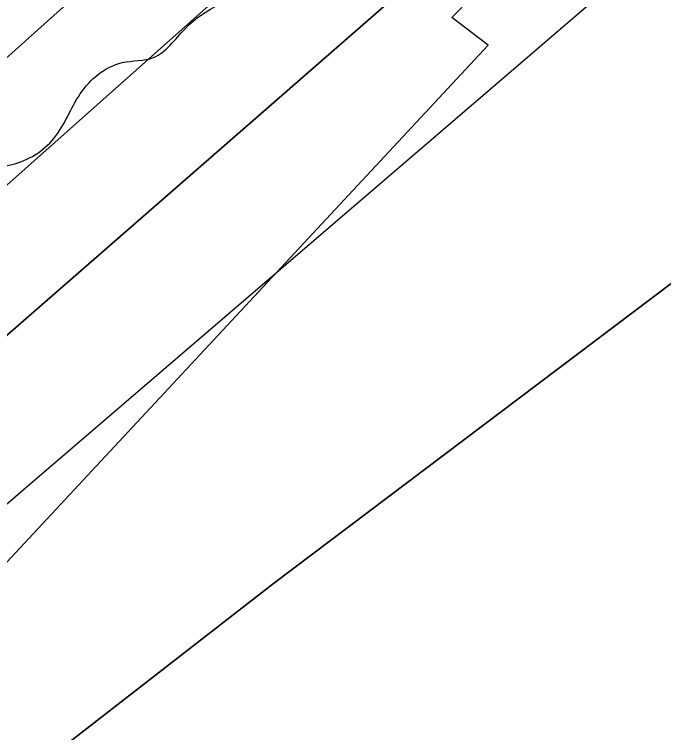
# Model space of a CAD drawing. Extents: x 3329297 to 3367176, y 649250 to 674653.
# Drawn here: x 3341203 to 3341299.2, y 660586.6 to 660693 of the extents above; entities that cross this region are included whole.
import ezdxf

# ---------------------------------------------------------------- set-up
doc = ezdxf.new("R2010")
doc.units = 0
for name, color, linetype in [('V-RIVR-EDGE', 7, 'Continuous'), ('V-RRAP-RVMT', 7, 'Continuous'), ('V-TOPO-DPTH', 7, 'Continuous'), ('V-TOPO-MINR', 7, 'Continuous'), ('V-TOPO-WATR', 7, 'Continuous')]:
    doc.layers.add(name, color=color, linetype=linetype)

msp = doc.modelspace()

# ---------------------------------------------------------------- linework, layer by layer
at = {"layer": 'V-RIVR-EDGE'}
msp.add_spline([(3340543.4914477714, 660085.6001921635), (3340562.914081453, 660098.7374668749), (3340575.7249264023, 660104.1350310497), (3340585.045565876, 660109.5412254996), (3340589.7030088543, 660111.0809208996), (3340590.8616160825, 660109.1390410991), (3340597.8055880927, 660094.3853574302), (3340601.294834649, 660093.9889265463), (3340606.3391193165, 660095.1398624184), (3340606.7317145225, 660097.0779065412), (3340606.3535031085, 660100.9568715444), (3340599.7887014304, 660112.2193908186), (3340596.700680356, 660118.0440713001), (3340597.483952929, 660121.1445583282), (3340599.8184279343, 660124.2412096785), (3340602.9246684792, 660125.7847407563), (3340609.527826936, 660130.0342458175), (3340610.698900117, 660133.1337739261), (3340611.101084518, 660138.9498241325), (3340614.2102018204, 660141.6567570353), (3340620.4198061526, 660143.5804173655), (3340627.023923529, 660148.2177230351), (3340632.8524396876, 660152.8569465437), (3340639.8462755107, 660158.2688945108), (3340647.223117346, 660161.740880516), (3340655.761443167, 660164.4343885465), (3340667.017250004, 660168.2845859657), (3340677.109655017, 660172.137660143), (3340684.4845790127, 660174.8340449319), (3340692.645652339, 660181.7943185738), (3340699.2516875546, 660187.2072254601), (3340702.746687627, 660189.1375982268), (3340709.348887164, 660192.9993026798), (3340717.504206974, 660197.6327726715), (3340731.876802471, 660207.2923078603), (3340748.18744209, 660216.5592478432), (3340768.3808823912, 660227.7556016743), (3340779.2508064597, 660232.3823592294), (3340792.457123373, 660240.8813693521), (3340805.6691938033, 660251.7071831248), (3340823.923631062, 660262.9083315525), (3340832.0741562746, 660265.6027985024), (3340837.9036313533, 660270.6298226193), (3340847.2357778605, 660280.6896243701), (3340854.2305726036, 660286.4893729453), (3340861.210983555, 660286.4721123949), (3340868.9756259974, 660289.9431394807), (3340876.746980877, 660296.1287708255), (3340884.9099720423, 660303.8646456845), (3340891.518884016, 660310.4409543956), (3340896.967270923, 660318.183541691), (3340903.5771418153, 660325.1476510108), (3340904.3652089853, 660330.1871410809), (3340904.763557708, 660334.4519888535), (3340908.648276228, 660337.1570039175), (3340912.5320358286, 660339.4742183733), (3340913.7059857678, 660343.7371483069), (3340916.828527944, 660351.8732897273), (3340921.888155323, 660359.2290353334), (3340933.1679351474, 660372.774247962), (3340942.5000816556, 660382.8340497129), (3340944.454427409, 660389.0340648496), (3340947.5645036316, 660392.1287983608), (3340951.448263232, 660394.4460128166), (3340956.112418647, 660398.7003124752), (3340965.446482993, 660409.5357154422), (3340972.0544360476, 660415.7242235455), (3340980.211673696, 660421.1332947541), (3340987.990699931, 660430.4213309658), (3340991.8907611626, 660439.3311557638), (3340994.621667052, 660445.9170536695), (3341001.24112714, 660456.7591690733), (3341008.2359218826, 660462.5589176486), (3341019.498441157, 660469.1237193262), (3341022.613311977, 660474.1574558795), (3341027.2765084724, 660478.0239549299), (3341033.1040657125, 660482.2753778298), (3341044.373297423, 660491.5547837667), (3341056.806889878, 660501.2191135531), (3341062.2485643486, 660506.2470965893), (3341064.202910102, 660512.447111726), (3341069.258701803, 660518.2516548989), (3341074.6974995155, 660522.11623611), (3341079.7465787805, 660525.206175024), (3341087.9105288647, 660533.329850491), (3341094.5203997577, 660540.2939598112), (3341099.9764580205, 660551.1389519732), (3341101.9336805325, 660558.5023689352), (3341101.9480643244, 660564.3193780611), (3341101.952858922, 660566.2583811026), (3341105.8347006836, 660567.7999943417), (3341107.3935744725, 660570.8985635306), (3341108.1902719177, 660579.4282590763), (3341109.3584683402, 660581.3643853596), (3341111.6881487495, 660582.5220336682), (3341116.3455917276, 660584.0617290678), (3341119.065949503, 660586.381820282), (3341131.896931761, 660599.9231972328), (3341130.739283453, 660602.2528776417), (3341129.581635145, 660604.5825580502), (3341130.368743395, 660609.2342475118), (3341131.1500981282, 660611.5591333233), (3341134.259215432, 660614.2660662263), (3341139.7008899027, 660619.2940492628), (3341147.4684091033, 660623.9284781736), (3341155.2455175, 660632.440913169), (3341160.3061037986, 660640.1844593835), (3341161.8716900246, 660645.9976328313), (3341164.5891710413, 660647.1543222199), (3341171.9602593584, 660648.2995045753), (3341176.6263326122, 660653.3294054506), (3341185.565883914, 660661.4511630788), (3341197.2209983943, 660669.9540088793), (3341202.6521247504, 660670.7161852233), (3341208.8665236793, 660674.5788485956), (3341212.760831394, 660681.1618697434), (3341218.9771481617, 660685.8001343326), (3341223.6326733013, 660686.5642285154), (3341228.2968287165, 660690.8185281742), (3341239.5574301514, 660696.6077286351), (3341242.2729933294, 660696.9888168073), (3341247.6974072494, 660695.0363888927), (3341251.9651317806, 660695.8014419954), (3341254.6893252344, 660699.6727356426), (3341257.8080317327, 660706.2576746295), (3341265.1944627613, 660713.6076667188), (3341272.184462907, 660717.4684122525), (3341278.781867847, 660719.3911136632), (3341285.772826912, 660723.6396598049), (3341288.108260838, 660727.1241117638), (3341288.8924923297, 660730.6123994), (3341291.613809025, 660733.3202912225), (3341297.446160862, 660739.5107171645), (3341303.6653543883, 660745.3123835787), (3341316.4819528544, 660753.0367514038), (3341337.853178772, 660770.047237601), (3341347.558742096, 660774.2890713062), (3341351.8187952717, 660771.951719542), (3341356.473361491, 660772.3280131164), (3341359.1965960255, 660775.811506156), (3341357.6645719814, 660783.5713540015), (3341359.220569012, 660785.5065213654), (3341364.271566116, 660789.372061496), (3341367.762730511, 660789.7512318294), (3341372.796467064, 660786.6363610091), (3341377.4443208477, 660784.2980503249), (3341380.160842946, 660785.0669391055), (3341385.2080043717, 660787.3812768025), (3341385.989359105, 660789.7061626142), (3341386.782220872, 660796.6846557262), (3341388.726977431, 660799.0066647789), (3341390.6707750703, 660800.9408732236), (3341401.9342532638, 660807.89347551), (3341425.6217347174, 660820.6324014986), (3341448.153485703, 660836.476609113), (3341459.422717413, 660845.7560150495), (3341473.402717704, 660853.4775061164), (3341492.824392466, 660866.2269802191), (3341509.523791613, 660875.8807618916), (3341528.938753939, 660885.915631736), (3341568.151684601, 660904.045409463), (3341576.690010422, 660906.7389174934), (3341582.5185265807, 660911.3781410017), (3341589.123602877, 660916.4032472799), (3341596.893039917, 660921.8132774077), (3341605.0474008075, 660926.0589467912), (3341608.92732473, 660926.8249588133), (3341613.1921725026, 660926.4266100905), (3341626.0001406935, 660930.66077244), (3341639.199745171, 660936.445178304), (3341658.2278658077, 660946.8688076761), (3341680.752904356, 660959.9984110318), (3341702.888224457, 660972.3533720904), (3341720.74910759, 660981.2286757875), (3341737.4389175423, 660987.0044513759), (3341750.2583927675, 660995.8922210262), (3341758.0374190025, 661005.180257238), (3341780.965600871, 661024.5137114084), (3341791.861415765, 661039.6110853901), (3341805.0811575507, 661053.53930403), (3341819.4767671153, 661072.5060538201), (3341836.1982214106, 661091.0792494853), (3341848.268945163, 661110.8273540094), (3341856.8322028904, 661123.6036778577), (3341870.057698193, 661139.8587001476), (3341888.3274781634, 661157.26465831), (3341900.0008121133, 661173.1357156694), (3341908.955706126, 661187.4622830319), (3341921.8087435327, 661209.9230739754), (3341929.992830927, 661226.1905622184), (3341939.3412790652, 661242.8429743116), (3341942.0606779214, 661244.7752649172), (3341943.2221619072, 661243.996786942), (3341944.7532270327, 661235.8491384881), (3341949.4068343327, 661235.8376314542), (3341954.453036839, 661237.7641685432), (3341956.0138284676, 661241.6383389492), (3341951.365974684, 661243.9766496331), (3341950.598044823, 661247.0809723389), (3341950.996393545, 661251.345820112), (3341952.956492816, 661259.8726388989), (3341955.7017824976, 661272.2755459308), (3341958.461455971, 661290.4954620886), (3341960.819903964, 661303.2871286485), (3341965.1288620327, 661320.7276079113), (3341976.056321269, 661348.6224019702), (3341983.4868625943, 661373.811222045), (3341990.917403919, 661399.0000421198), (3341994.849109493, 661420.7072869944), (3341995.6573139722, 661433.890589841), (3341998.3795895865, 661436.9862822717), (3342001.0922760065, 661436.2039686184), (3342003.8126337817, 661438.5240598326), (3342004.2138592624, 661443.9523094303), (3342004.2435857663, 661455.9741282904), (3342002.7058082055, 661461.4071724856), (3342004.265640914, 661464.8935422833), (3342009.323350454, 661471.4736866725), (3342020.6012124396, 661484.2432980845), (3342033.8305434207, 661502.049522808), (3342040.824379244, 661507.4614707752), (3342045.880170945, 661513.2660139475), (3342046.2785196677, 661517.5308617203), (3342044.356777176, 661524.5160672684), (3342045.910856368, 661525.6756334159), (3342047.074258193, 661525.6727566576), (3342052.109912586, 661523.3334870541), (3342053.276191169, 661524.4940121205), (3342063.0066863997, 661538.8186616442), (3342071.181184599, 661551.2081438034), (3342074.6876917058, 661557.7921238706), (3342082.474389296, 661570.1825649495), (3342088.6955006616, 661576.7598325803), (3342099.5826852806, 661588.3670010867), (3342104.251635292, 661594.5603037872), (3342110.4909661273, 661608.5057829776), (3342119.844208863, 661627.0971981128), (3342128.4026719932, 661637.934518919), (3342135.407055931, 661647.6122735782), (3342140.076005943, 661653.8055762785), (3342142.021721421, 661656.5153859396), (3342148.257216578, 661668.9096626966), (3342155.6446065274, 661676.6474553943), (3342159.1559082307, 661685.1704385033), (3342161.490383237, 661688.2670898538), (3342166.538503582, 661690.9692281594), (3342169.669676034, 661702.5955750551), (3342177.460209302, 661716.5372185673), (3342191.469936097, 661736.2805284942), (3342210.1438183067, 661760.2781380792), (3342224.1516272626, 661779.2458467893), (3342232.3280433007, 661792.4109301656), (3342242.058538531, 661806.7355796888), (3342247.5088432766, 661815.2537682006), (3342252.9773674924, 661831.1401682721), (3342263.108129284, 661850.5052667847), (3342268.945275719, 661858.6346957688), (3342277.124568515, 661872.9631809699), (3342284.1519665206, 661891.9481502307), (3342293.1116551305, 661908.2137206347), (3342302.4572265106, 661923.7027309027), (3342310.251595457, 661939.1955768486), (3342314.9272579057, 661948.1034838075), (3342327.38098767, 661965.9116263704), (3342325.8480047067, 661973.2836736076), (3342327.4097552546, 661977.5456446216), (3342330.909549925, 661981.4150204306), (3342336.351224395, 661986.4430034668), (3342339.4708898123, 661993.415743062), (3342342.5991855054, 662003.8786881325), (3342345.322420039, 662007.3621811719), (3342350.3782117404, 662013.1667243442), (3342354.659361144, 662019.3609859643), (3342356.613706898, 662025.561001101), (3342357.4104043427, 662034.0906966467), (3342360.525275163, 662039.1244331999), (3342366.7473454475, 662046.0895014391), (3342373.76131858, 662059.645262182), (3342381.54993401, 662072.8113044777), (3342385.4595844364, 662085.5991353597), (3342390.535513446, 662099.5474913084), (3342396.371700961, 662107.2891196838), (3342399.102606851, 662113.8750175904), (3342402.611990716, 662121.6223994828), (3342413.5327375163, 662146.8025892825), (3342430.7004865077, 662189.0306631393), (3342441.9984858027, 662209.9440873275), (3342453.6986694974, 662236.6735617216), (3342465.0033812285, 662260.3015901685), (3342466.577597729, 662269.604969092), (3342471.6592802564, 662285.880128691), (3342476.3378194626, 662295.9514374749), (3342481.002933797, 662300.5935377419), (3342482.9534438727, 662305.2423504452), (3342483.3498747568, 662308.7315970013), (3342487.6415722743, 662319.1916653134), (3342491.543551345, 662328.8770913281), (3342501.6752720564, 662348.6299904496), (3342505.195204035, 662360.6431790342), (3342509.1106079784, 662375.757813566), (3342511.4767273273, 662391.6518849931), (3342513.821750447, 662399.0143430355), (3342520.439292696, 662409.0808572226), (3342525.899186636, 662421.4770518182), (3342528.6415995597, 662432.716557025), (3342531.4070265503, 662453.2632768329), (3342534.966274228, 662481.1762903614), (3342536.9455518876, 662497.459121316), (3342541.24779752, 662512.1849963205), (3342547.487128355, 662526.1304755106), (3342556.0465504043, 662537.3555969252), (3342563.044221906, 662544.3187473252), (3342566.1619694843, 662550.5158857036), (3342570.4622972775, 662564.4661594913), (3342572.439657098, 662579.973389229), (3342576.331088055, 662585.3930085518), (3342582.165357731, 662592.3590357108), (3342585.6804951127, 662602.4332212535), (3342587.2422456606, 662606.6951922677), (3342589.967398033, 662610.9542865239), (3342595.040450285, 662623.7392406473), (3342596.6204203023, 662635.3694232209), (3342599.3561207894, 662643.8943241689), (3342600.1403522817, 662647.3826118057), (3342599.367627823, 662648.5479314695), (3342596.6606949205, 662651.657048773), (3342596.668366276, 662654.75945364), (3342598.614081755, 662657.4692633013), (3342603.666037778, 662661.7226040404), (3342609.8957794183, 662671.7900771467), (3342617.692066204, 662688.0585243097), (3342629.776214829, 662713.2358373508), (3342637.576337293, 662731.0554869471), (3342640.6998383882, 662739.5794289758), (3342640.71422218, 662745.3964381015), (3342640.349435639, 662754.7046116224), (3342641.9102272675, 662758.5787820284), (3342645.0203034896, 662761.6735155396), (3342647.743538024, 662765.1570085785), (3342646.2469940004, 662787.2654789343), (3342646.2748026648, 662798.5116965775), (3342641.6864018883, 662824.8936449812), (3342639.8097286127, 662850.1054791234), (3342639.08015553, 662868.7218261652), (3342640.6783450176, 662887.7202202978), (3342641.5066868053, 662909.0473359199), (3342647.7719084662, 662933.4634315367), (3342652.435104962, 662937.3299305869), (3342653.605219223, 662940.041658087), (3342648.964077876, 662945.0945730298), (3342648.97462599, 662949.3603797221), (3342652.485927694, 662957.8833628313), (3342654.4249307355, 662957.878568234), (3342659.0785380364, 662957.8670612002), (3342659.476886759, 662962.131908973), (3342659.507572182, 662974.5415284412), (3342659.933729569, 662990.052593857), (3342664.6314471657, 663007.8799148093), (3342672.024590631, 663017.944511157), (3342675.915062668, 663022.9763298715), (3342675.9284875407, 663028.4055383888), (3342675.949583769, 663036.9371517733), (3342675.5991810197, 663052.0623344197), (3342676.407385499, 663065.2456372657), (3342679.5375990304, 663076.484183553), (3342687.737988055, 663099.3442821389), (3342701.0315666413, 663143.1331476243), (3342700.6552730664, 663147.7877138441), (3342703.78260984, 663157.8628583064), (3342713.537078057, 663181.8825230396), (3342722.904704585, 663206.2909473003), (3342727.5880383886, 663218.3012591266), (3342731.8672699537, 663223.7199195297), (3342732.2713721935, 663230.3115709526), (3342732.6898582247, 663242.7202315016), (3342732.7061598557, 663249.312841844), (3342733.113138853, 663257.0678950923), (3342739.7517773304, 663275.6660226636), (3342750.2923948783, 663303.9495762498), (3342759.6696106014, 663332.236006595), (3342762.0261407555, 663344.252071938), (3342764.0111719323, 663362.8617065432), (3342765.979901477, 663374.8787308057), (3342766.3763323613, 663378.3679773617), (3342765.2206018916, 663381.473258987), (3342765.616073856, 663384.5747049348), (3342766.794818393, 663390.7766379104), (3342769.9173605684, 663398.9127793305), (3342771.873624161, 663405.8883956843), (3342776.945717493, 663418.2855491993), (3342777.366121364, 663431.4698109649), (3342779.338686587, 663445.0380376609), (3342776.67490506, 663465.5981823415), (3342775.957797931, 663489.2559372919), (3342776.008620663, 663509.8093695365), (3342772.919640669, 663515.2462494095), (3342764.0136515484, 663520.6975130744), (3342756.6483167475, 663521.8791343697), (3342756.2681874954, 663524.9824981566), (3342757.4411785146, 663528.8576274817), (3342761.3230202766, 663530.3992407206), (3342772.565402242, 663528.8202296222), (3342774.5053642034, 663529.2032356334), (3342775.6773963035, 663532.6905643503), (3342776.8618943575, 663541.2193009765), (3342775.407542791, 663580.3909980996), (3342775.8356180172, 663596.6776647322), (3342776.259857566, 663611.4131289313), (3342776.2732824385, 663616.8423374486), (3342776.6879327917, 663627.6997955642), (3342781.3683898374, 663638.546705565), (3342786.133231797, 663683.5200691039), (3342792.4579064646, 663731.9798024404), (3342794.8681361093, 663765.7127018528), (3342797.6230149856, 663781.9936149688), (3342805.9442278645, 663853.71659021), (3342813.8622974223, 663919.2357146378), (3342817.067306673, 663960.722708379), (3342819.496714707, 664002.2116199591), (3342819.943009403, 664025.8664981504), (3342819.968900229, 664036.3371145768), (3342818.0605826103, 664048.7515286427), (3342817.7111387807, 664064.2645118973), (3342816.412489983, 664076.7034879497)], degree=3, dxfattribs=at)
at = {"layer": 'V-RRAP-RVMT'}
for p, q in [((3341267.855000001, 660692.4819999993), (3341376.3623260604, 660804.1672738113)), ((3341273.218000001, 660688.390999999), (3341267.855000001, 660692.4819999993)), ((3341148.833000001, 660554.8969999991), (3341273.218000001, 660688.390999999))]:
    msp.add_line(p, q, dxfattribs=at)
at = {"layer": 'V-TOPO-DPTH'}
for points in [[(3339745.7629609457, 659659.3906638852), (3339849.8791519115, 659714.3112210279), (3339953.5700940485, 659770.0495498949), (3340230.5478980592, 659921.0404100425), (3340258.0009973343, 659936.2393247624), (3340285.318258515, 659951.675017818), (3340312.431762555, 659967.4658783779), (3340339.4094285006, 659983.4935172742), (3340364.571094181, 659998.6652687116), (3340384.570961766, 660011.1215975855), (3340404.3185727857, 660023.9541262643), (3340423.687798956, 660037.3509546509), (3340442.8047685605, 660051.1239828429), (3340461.634009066, 660065.305845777), (3340480.3324093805, 660079.6558250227), (3340498.834549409, 660094.257978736), (3340517.205849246, 660109.0282487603), (3340778.816356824, 660322.2953825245), (3340890.0612899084, 660414.5289515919), (3341000.2633092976, 660507.9720090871), (3341108.9009581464, 660603.2292992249), (3341216.4956933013, 660699.6960777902), (3341401.1306414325, 660868.0172577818)], [(3339745.7629609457, 659659.3906638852), (3339849.8791519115, 659714.3112210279), (3339953.5700940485, 659770.0495498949), (3340230.5478980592, 659921.0404100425), (3340258.0009973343, 659936.2393247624), (3340285.318258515, 659951.675017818), (3340312.431762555, 659967.4658783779), (3340339.4094285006, 659983.4935172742), (3340364.571094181, 659998.6652687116), (3340384.570961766, 660011.1215975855), (3340404.3185727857, 660023.9541262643), (3340423.687798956, 660037.3509546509), (3340442.8047685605, 660051.1239828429), (3340461.634009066, 660065.305845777), (3340480.3324093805, 660079.6558250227), (3340498.834549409, 660094.257978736), (3340517.205849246, 660109.0282487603), (3340778.816356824, 660322.2953825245), (3340890.0612899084, 660414.5289515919), (3341000.2633092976, 660507.9720090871), (3341108.9009581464, 660603.2292992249), (3341216.4956933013, 660699.6960777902), (3341401.1306414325, 660868.0172577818)], [(3341432.790747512, 660846.7456759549), (3341048.315752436, 660511.5524654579), (3340928.2805849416, 660408.4227241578), (3340807.2701891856, 660306.467626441), (3340684.7969510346, 660206.2744940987), (3340561.348484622, 660107.2560053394), (3340321.8449681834, 659917.9813265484), (3340317.3612768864, 659914.5602206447), (3340312.8041726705, 659911.2436793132), (3340308.1369490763, 659908.0839848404), (3340303.3963125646, 659905.02885494), (3340207.7833793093, 659845.6875660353), (3340154.872659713, 659813.5763583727), (3340101.551107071, 659782.1790691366), (3340047.6133048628, 659751.8526575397), (3339993.2646696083, 659722.2401643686), (3339363.8603762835, 659387.4084536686)], [(3339363.8603762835, 659387.4084536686), (3339993.2646696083, 659722.2401643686), (3340047.6133048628, 659751.8526575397), (3340101.551107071, 659782.1790691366), (3340154.872659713, 659813.5763583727), (3340207.7833793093, 659845.6875660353), (3340303.3963125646, 659905.02885494), (3340308.1369490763, 659908.0839848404), (3340312.8041726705, 659911.2436793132), (3340317.3612768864, 659914.5602206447), (3340321.8449681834, 659917.9813265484), (3340561.348484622, 660107.2560053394), (3340684.7969510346, 660206.2744940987), (3340807.2701891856, 660306.467626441), (3340928.2805849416, 660408.4227241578), (3341048.315752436, 660511.5524654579), (3341432.790747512, 660846.7456759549)], [(3341528.138384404, 660822.7384529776), (3341506.5203911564, 660805.4492666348), (3341484.4679143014, 660788.6832844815), (3341376.5509518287, 660709.7331630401), (3341308.7651801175, 660659.4663334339), (3341241.42138723, 660608.6219026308), (3341174.7405625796, 660556.9110700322), (3341108.501716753, 660504.622636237), (3341042.7881448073, 660451.6646367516), (3340977.3327568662, 660398.3917459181), (3340912.2646449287, 660344.6465180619), (3340847.454716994, 660290.5863988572), (3340711.5845705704, 660176.4162547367), (3340649.910242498, 660125.4998666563), (3340587.660687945, 660075.3097440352), (3340524.54829367, 660026.2090196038), (3340460.8606729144, 659977.8345606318), (3340369.6137071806, 659909.7695190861), (3340350.917224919, 659896.2730941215), (3340331.953850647, 659883.1763406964), (3340312.5901383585, 659870.6790945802), (3340292.9595340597, 659858.5815200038), (3339878.354378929, 659611.9424385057), (3339796.8475083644, 659564.8436165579)]]:
    msp.add_lwpolyline(points, dxfattribs=at)
at = {"layer": 'V-TOPO-MINR'}
for points in [[(3339745.7629609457, 659659.3906638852), (3339849.8791519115, 659714.3112210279), (3339953.5700940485, 659770.0495498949), (3340230.5478980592, 659921.0404100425), (3340258.0009973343, 659936.2393247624), (3340285.318258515, 659951.675017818), (3340312.431762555, 659967.4658783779), (3340339.4094285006, 659983.4935172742), (3340364.571094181, 659998.6652687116), (3340384.570961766, 660011.1215975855), (3340404.3185727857, 660023.9541262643), (3340423.687798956, 660037.3509546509), (3340442.8047685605, 660051.1239828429), (3340461.634009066, 660065.305845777), (3340480.3324093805, 660079.6558250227), (3340498.834549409, 660094.257978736), (3340517.205849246, 660109.0282487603), (3340778.816356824, 660322.2953825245), (3340890.0612899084, 660414.5289515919), (3341000.2633092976, 660507.9720090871), (3341108.9009581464, 660603.2292992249), (3341216.4956933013, 660699.6960777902), (3341401.1306414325, 660868.0172577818)], [(3339808.863243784, 659599.7072081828), (3339913.1339379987, 659656.2716887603), (3340016.0058160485, 659715.3419421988), (3340117.94514999, 659776.0827108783), (3340299.5377523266, 659887.283928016), (3340309.872956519, 659893.8353836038), (3340320.0651825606, 659900.5953225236), (3340330.042941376, 659907.6679864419), (3340339.877722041, 659914.9491336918), (3340512.33105262, 660046.8132999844), (3340607.6433161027, 660120.9752883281), (3340702.1005299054, 660196.1926438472), (3340795.2751691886, 660272.9930501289), (3340887.594758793, 660350.848823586), (3341466.2755704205, 660847.28247677)], [(3339565.772365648, 659521.8028398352), (3340066.68124019, 659788.157829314), (3340102.1489726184, 659807.0312256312), (3340137.6091388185, 659825.9188167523), (3340173.057955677, 659844.827700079), (3340208.4992063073, 659863.7507782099), (3340264.780696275, 659893.8227661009), (3340272.0356901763, 659897.7896143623), (3340279.237613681, 659901.8485406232), (3340286.3599315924, 659906.045583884), (3340293.4291791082, 659910.3347051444), (3340306.1932488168, 659918.2484369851), (3340308.070869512, 659919.5431962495), (3340308.670601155, 659920.0115154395), (3340633.5062336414, 660183.7944495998), (3340771.443963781, 660297.346205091), (3340908.350153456, 660412.1119202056), (3341043.7090324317, 660528.6985747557), (3341178.0363709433, 660646.4991889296), (3341402.114637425, 660845.6754422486)], [(3339796.8475083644, 659564.8436165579), (3339878.354378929, 659611.9424385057), (3340292.9595340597, 659858.5815200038), (3340312.5901383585, 659870.6790945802), (3340331.953850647, 659883.1763406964), (3340350.917224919, 659896.2730941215), (3340369.6137071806, 659909.7695190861), (3340460.8606729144, 659977.8345606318), (3340524.54829367, 660026.2090196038), (3340587.660687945, 660075.3097440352), (3340649.910242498, 660125.4998666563), (3340711.5845705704, 660176.4162547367), (3340847.454716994, 660290.5863988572), (3340912.2646449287, 660344.6465180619), (3340977.3327568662, 660398.3917459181), (3341042.7881448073, 660451.6646367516), (3341108.501716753, 660504.622636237), (3341174.7405625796, 660556.9110700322), (3341241.42138723, 660608.6219026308), (3341308.7651801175, 660659.4663334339), (3341376.5509518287, 660709.7331630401), (3341484.4679143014, 660788.6832844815), (3341506.5203911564, 660805.4492666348), (3341528.138384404, 660822.7384529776)]]:
    msp.add_lwpolyline(points, dxfattribs=at)
at = {"layer": 'V-TOPO-WATR'}
msp.add_lwpolyline([(3339363.8603762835, 659387.4084536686), (3339993.2646696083, 659722.2401643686), (3340047.6133048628, 659751.8526575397), (3340101.551107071, 659782.1790691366), (3340154.872659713, 659813.5763583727), (3340207.7833793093, 659845.6875660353), (3340303.3963125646, 659905.02885494), (3340308.1369490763, 659908.0839848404), (3340312.8041726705, 659911.2436793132), (3340317.3612768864, 659914.5602206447), (3340321.8449681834, 659917.9813265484), (3340561.348484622, 660107.2560053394), (3340684.7969510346, 660206.2744940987), (3340807.2701891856, 660306.467626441), (3340928.2805849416, 660408.4227241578), (3341048.315752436, 660511.5524654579), (3341432.790747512, 660846.7456759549)], dxfattribs=at)

doc.saveas('drawing.dxf')
